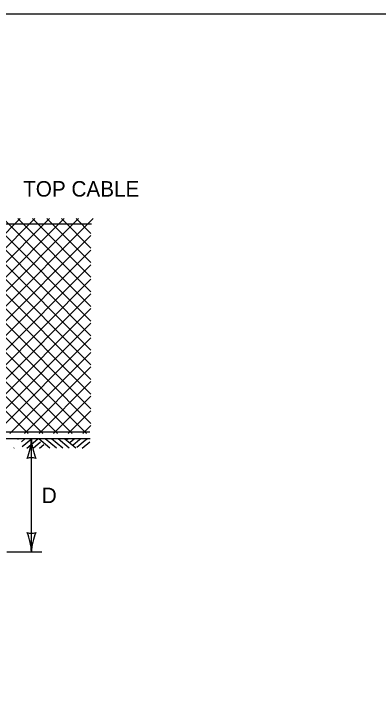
# Model space of a CAD drawing. Extents: x 49973.1 to 50021, y 49987.6 to 50015.4.
# Drawn here: x 50006.994 to 50008.407, y 49996.342 to 49998.999 of the extents above; entities that cross this region are included whole.
import ezdxf

# ---------------------------------------------------------------- set-up
doc = ezdxf.new("R2010")
doc.units = 0
for name, color, linetype in [('Level 1', 7, 'Continuous'), ('Level 2', 7, 'Continuous'), ('Level 3', 7, 'Continuous')]:
    doc.layers.add(name, color=color, linetype=linetype)

msp = doc.modelspace()

# ---------------------------------------------------------------- linework, layer by layer
at = {"layer": 'Level 1'}
for p, q in [((50007.0197, 49998.2062), (50006.1872, 49997.3738)), ((50007.0505, 49997.3738), (50006.218, 49998.2062)), ((50007.0763, 49998.2062), (50006.2438, 49997.3738)), ((50007.1071, 49997.3738), (50006.2747, 49998.2062)), ((50007.1329, 49998.2062), (50006.3004, 49997.3738)), ((50007.1637, 49997.3738), (50006.3313, 49998.2062)), ((50007.1895, 49998.2062), (50006.357, 49997.3738)), ((50007.2203, 49997.3738), (50006.3879, 49998.2062)), ((50007.2459, 49998.2062), (50006.4134, 49997.3738)), ((50007.2769, 49997.3738), (50006.4445, 49998.2062)), ((50007.3025, 49998.2062), (50006.47, 49997.3738)), ((50007.2938, 49997.4132), (50006.5009, 49998.2062)), ((50007.2938, 49997.4698), (50006.5575, 49998.2062)), ((50007.2938, 49997.5264), (50006.6141, 49998.2062)), ((50007.2938, 49997.583), (50006.6707, 49998.2062)), ((50007.2938, 49997.6396), (50006.7273, 49998.2062)), ((50007.2938, 49997.6962), (50006.7839, 49998.2062)), ((50007.2938, 49997.7528), (50006.8405, 49998.2062)), ((50007.2938, 49997.8092), (50006.8969, 49998.2062)), ((50007.2938, 49997.8658), (50006.9535, 49998.2062)), ((50007.2938, 49997.9224), (50007.0101, 49998.2062)), ((50007.2938, 49997.979), (50007.0667, 49998.2062)), ((50007.2938, 49998.0356), (50007.1233, 49998.2062)), ((50007.2938, 49998.0922), (50007.1799, 49998.2062)), ((50007.2938, 49998.1487), (50007.2363, 49998.2062)), ((50007.2954, 49998.1843), (50006.8655, 49998.1843)), ((50007.2938, 49998.141), (50006.5266, 49997.3738)), ((50007.2938, 49998.0843), (50006.5832, 49997.3738)), ((50007.2938, 49998.0277), (50006.6398, 49997.3738)), ((50007.2938, 49997.9711), (50006.6964, 49997.3738)), ((50007.2938, 49997.9147), (50006.7528, 49997.3738)), ((50007.2938, 49997.8581), (50006.8094, 49997.3738)), ((50007.2938, 49997.8015), (50006.866, 49997.3738)), ((50007.2938, 49997.7449), (50006.9226, 49997.3738)), ((50007.2938, 49997.6884), (50006.9792, 49997.3738)), ((50007.2938, 49997.6317), (50007.0358, 49997.3738)), ((50007.2938, 49997.5751), (50007.0924, 49997.3738)), ((50007.2938, 49997.5187), (50007.1488, 49997.3738)), ((50007.2938, 49997.4622), (50007.2054, 49997.3738)), ((50007.2938, 49997.4055), (50007.262, 49997.3738)), ((50007.29, 49997.3794), (50005.5156, 49997.3794)), ((50007.2911, 49997.3541), (50006.9038, 49997.3541)), ((50007.0108, 49997.3522), (50007.0129, 49997.354)), ((50007.024, 49997.3424), (50007.0379, 49997.354)), ((50007.0269, 49997.3239), (50007.0629, 49997.354)), ((50007.0447, 49997.3179), (50007.0878, 49997.354)), ((50007.1348, 49997.3174), (50007.0913, 49997.354)), ((50007.1598, 49997.3174), (50007.1163, 49997.354)), ((50007.1848, 49997.3174), (50007.1413, 49997.354)), ((50007.1668, 49997.3535), (50007.1663, 49997.354)), ((50007.2098, 49997.3174), (50007.1668, 49997.3535)), ((50007.2348, 49997.3174), (50007.1913, 49997.354)), ((50007.1998, 49997.3509), (50007.2035, 49997.354)), ((50007.2125, 49997.3407), (50007.2282, 49997.3538)), ((50007.2282, 49997.3538), (50007.2285, 49997.354)), ((50007.2496, 49997.3508), (50007.2535, 49997.354)), ((50007.2712, 49997.3479), (50007.2786, 49997.354)), ((50007.0697, 49997.3179), (50007.0981, 49997.3417)), ((50007.0947, 49997.3179), (50007.111, 49997.3316)), ((50007.225, 49997.3302), (50007.2496, 49997.3508)), ((50007.2389, 49997.3208), (50007.2712, 49997.3479)), ((50007.2598, 49997.3174), (50007.289, 49997.3418)), ((50006.9947, 49997.3179), (50006.9957, 49997.3188))]:
    msp.add_line(p, q, dxfattribs=at)
msp.add_lwpolyline([(49999.3835, 49998.9992), (50016.7501, 49998.9992), (50016.7501, 49987.7988), (49999.3835, 49987.7988)], close=True, dxfattribs=at)
at = {"layer": 'Level 3'}
for p, q in [((50007.0631, 49996.915), (50007.0631, 49997.3541)), ((50007.1031, 49996.915), (50006.9672, 49996.915))]:
    msp.add_line(p, q, dxfattribs=at)
for centre, radius, start, end in [((50006.841, 49997.3633), 0.2223, 337.456, 357.6395), ((50007.2958, 49997.3656), 0.233, 182.8273, 202.0772), ((50007.0631, 49997.2259), 0.0548, 72.1388, 107.8612), ((50007.0631, 49997.0432), 0.0548, 252.1388, 287.8612), ((50006.8304, 49996.9035), 0.233, 2.8273, 22.0772), ((50007.2852, 49996.9059), 0.2223, 157.456, 177.6395)]:
    msp.add_arc(centre, radius, start, end, dxfattribs=at)

# ---------------------------------------------------------------- texts
at = {"layer": 'Level 2'}
for s, p in [('TOP CABLE', (50007.0309, 49998.2913)), ('D', (50007.1031, 49997.1046))]:
    msp.add_text(s, height=0.06, dxfattribs=at).set_placement(p)

doc.saveas('drawing.dxf')
